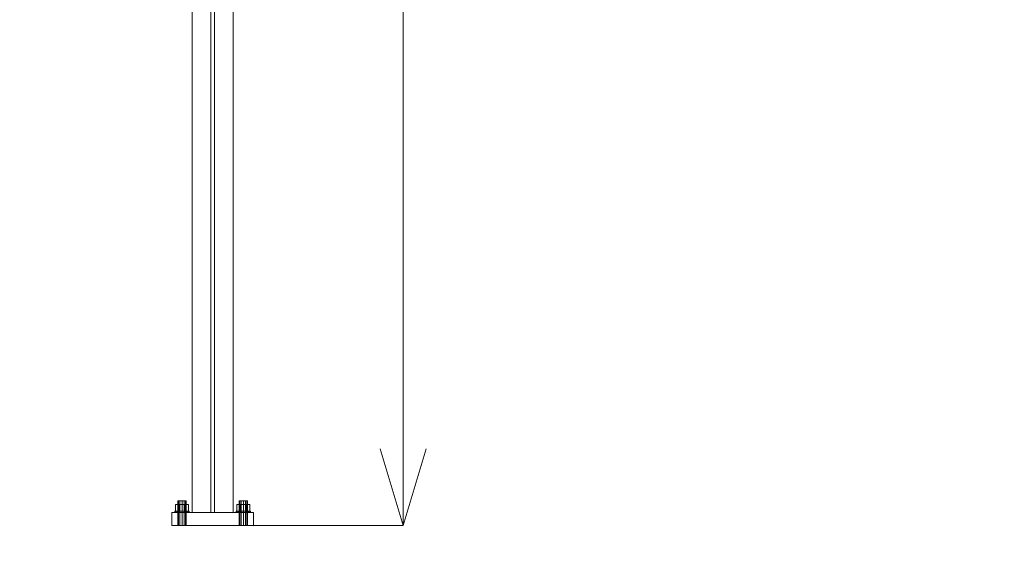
# Model space of a CAD drawing. Header units: millimetres. Extents: x -2233 to 61924, y -68080 to 6847.
# Tile 710 of 1022: x 18650 to 20576, y -67 to 990. Entities that reach past the tile are written whole.
import ezdxf

# ---------------------------------------------------------------- set-up
doc = ezdxf.new("R2010")
doc.units = ezdxf.units.MM
doc.layers.add('COTAS_P', color=1, linetype='Continuous', lineweight=0)
doc.layers.add('lateral_C02', color=7, linetype='Continuous', lineweight=0)
doc.dimstyles.new('R19_100', dxfattribs={"dimtxt": 250, "dimasz": 150, "dimexe": 150, "dimexo": 80, "dimgap": 100, "dimtad": 1, "dimtih": 1, "dimtoh": 1, "dimdsep": 46, "dimcen": 0.09, "dimadec": 0, "dimazin": 0, "dimtfac": 1, "dimtdec": 4, "dimtofl": 0, "dimtmove": 0, "dimatfit": 3, "dimfxl": 1, "dimtolj": 1, "dimtzin": 0, "dimarcsym": 0})

# ---------------------------------------------------------------- blocks, each defined once
blk = doc.blocks.new('DIM_R27_4')
at = {"layer": 'COTAS_P'}
for p, q in [((15248.4, 1279.1), (24311.8, 4109.1)), ((24311.8, 4109.1), (24155.2, 4107.3)), ((24311.8, 4109.1), (24182.1, 4021.4)), ((24580.1, 3250), (24311.8, 4109.1)), ((15248.4, 1279.1), (15378.1, 1366.8)), ((15248.4, 1279.1), (15405, 1280.8)), ((15516.6, 420), (15248.4, 1279.1))]:
    blk.add_line(p, q, dxfattribs=at)
blk.add_text('9495 P', height=250, rotation=17.3406, dxfattribs=at).set_placement((19750.3, 2789.5))
blk = doc.blocks.new('DIM_R27_20')
at = {"layer": 'COTAS_P'}
for p, q in [((19000, 2700), (19400, 2700)), ((19400, 2700), (19355, 2550)), ((19400, 0), (19400, 2700)), ((19400, 2700), (19445, 2550)), ((19400, 0), (19355, 150)), ((19400, 0), (19445, 150)), ((19000, 0), (19400, 0))]:
    blk.add_line(p, q, dxfattribs=at)
blk.add_text('2700 P', height=250, rotation=90, dxfattribs=at).set_placement((19300, 1350))
blk = doc.blocks.new('DIM_R27_33')
at = {"layer": 'COTAS_P'}
for p, q in [((857.9, 0), (857.9, -2500)), ((61924.1, 0), (61924.1, -2500)), ((857.9, -2500), (1007.9, -2455)), ((61924.1, -2500), (61774.1, -2455)), ((857.9, -2500), (61924.1, -2500)), ((857.9, -2500), (1007.9, -2545)), ((61924.1, -2500), (61774.1, -2545))]:
    blk.add_line(p, q, dxfattribs=at)
blk.add_text('61066.24 P', height=250, dxfattribs=at).set_placement((31391, -2400))

msp = doc.modelspace()

# ---------------------------------------------------------------- linework, layer by layer
at = {"layer": 'lateral_C02'}
for p, q in [((18987.51, 1159.691), (18987.51, 25)), ((19024.01, 1159.691), (19024.01, 25)), ((19031.01, 25), (19031.01, 1159.691)), ((19067.51, 25), (19067.51, 1159.691)), ((18961.11, 40.8), (18954.71, 40.8)), ((18954.71, 28), (18954.71, 40.8)), ((18960.581, 48), (18959.51, 48)), ((18959.51, 0), (18959.51, 48)), ((18963.51, 48), (18960.581, 48)), ((18960.581, 0), (18960.581, 48)), ((18973.91, 40.8), (18961.11, 40.8)), ((18961.11, 28), (18961.11, 40.8)), ((18967.51, 48), (18963.51, 48)), ((18963.51, 0), (18963.51, 48)), ((18971.51, 48), (18967.51, 48)), ((18967.51, 0), (18967.51, 48)), ((18974.438, 48), (18971.51, 48)), ((18971.51, 0), (18971.51, 48)), ((18980.31, 40.8), (18973.91, 40.8)), ((18973.91, 28), (18973.91, 40.8)), ((18975.51, 48), (18974.438, 48)), ((18974.438, 0), (18974.438, 48)), ((18975.51, 48), (18975.51, 0)), ((18980.31, 40.8), (18980.31, 28)), ((19081.11, 40.8), (19074.71, 40.8)), ((19074.71, 28), (19074.71, 40.8)), ((19080.581, 48), (19079.51, 48)), ((19079.51, 0), (19079.51, 48)), ((19083.51, 48), (19080.581, 48)), ((19080.581, 0), (19080.581, 48)), ((19093.91, 40.8), (19081.11, 40.8)), ((19081.11, 28), (19081.11, 40.8)), ((19087.51, 48), (19083.51, 48)), ((19083.51, 0), (19083.51, 48)), ((19091.51, 48), (19087.51, 48)), ((19087.51, 0), (19087.51, 48)), ((19094.438, 48), (19091.51, 48)), ((19091.51, 0), (19091.51, 48)), ((19100.31, 40.8), (19093.91, 40.8)), ((19093.91, 28), (19093.91, 40.8)), ((19095.51, 48), (19094.438, 48)), ((19094.438, 0), (19094.438, 48)), ((19095.51, 48), (19095.51, 0)), ((19100.31, 40.8), (19100.31, 28)), ((18947.51, 25), (19107.51, 25)), ((18947.51, 25), (18947.51, 0)), ((18954.575, 28), (18953.51, 28)), ((18953.51, 25), (18953.51, 28)), ((18954.575, 25), (18953.51, 25)), ((18957.61, 28), (18954.575, 28)), ((18954.575, 25), (18954.575, 28)), ((18957.61, 25), (18954.575, 25)), ((18961.11, 28), (18954.71, 28)), ((18962.152, 28), (18957.61, 28)), ((18957.61, 25), (18957.61, 28)), ((18962.152, 25), (18957.61, 25)), ((18973.91, 28), (18961.11, 28)), ((18967.51, 28), (18962.152, 28)), ((18962.152, 25), (18962.152, 28)), ((18967.51, 25), (18962.152, 25)), ((18972.867, 28), (18967.51, 28)), ((18967.51, 25), (18967.51, 28)), ((18972.867, 25), (18967.51, 25)), ((18977.409, 28), (18972.867, 28)), ((18972.867, 25), (18972.867, 28)), ((18977.409, 25), (18972.867, 25)), ((18973.91, 28), (18980.31, 28)), ((18980.444, 28), (18977.409, 28)), ((18977.409, 25), (18977.409, 28)), ((18980.444, 25), (18977.409, 25)), ((18981.51, 28), (18980.444, 28)), ((18980.444, 25), (18980.444, 28)), ((18980.444, 25), (18981.51, 25)), ((18981.51, 28), (18981.51, 25)), ((18987.51, 25), (19067.51, 25)), ((19024.01, 25), (19031.01, 25)), ((19074.575, 28), (19073.51, 28)), ((19073.51, 25), (19073.51, 28)), ((19074.575, 25), (19073.51, 25)), ((19077.61, 28), (19074.575, 28)), ((19074.575, 25), (19074.575, 28)), ((19077.61, 25), (19074.575, 25)), ((19081.11, 28), (19074.71, 28)), ((19082.152, 28), (19077.61, 28)), ((19077.61, 25), (19077.61, 28)), ((19082.152, 25), (19077.61, 25)), ((19093.91, 28), (19081.11, 28)), ((19087.51, 28), (19082.152, 28)), ((19082.152, 25), (19082.152, 28)), ((19087.51, 25), (19082.152, 25)), ((19092.867, 28), (19087.51, 28)), ((19087.51, 25), (19087.51, 28)), ((19092.867, 25), (19087.51, 25)), ((19097.409, 28), (19092.867, 28)), ((19092.867, 25), (19092.867, 28)), ((19097.409, 25), (19092.867, 25)), ((19093.91, 28), (19100.31, 28)), ((19100.444, 28), (19097.409, 28)), ((19097.409, 25), (19097.409, 28)), ((19100.444, 25), (19097.409, 25)), ((19101.51, 28), (19100.444, 28)), ((19100.444, 25), (19100.444, 28)), ((19100.444, 25), (19101.51, 25)), ((19101.51, 28), (19101.51, 25)), ((19107.51, 0), (19107.51, 25)), ((18947.51, 0), (19107.51, 0)), ((18960.581, 0), (18959.51, 0)), ((18963.51, 0), (18960.581, 0)), ((18967.51, 0), (18963.51, 0)), ((18971.51, 0), (18967.51, 0)), ((18974.438, 0), (18971.51, 0)), ((18974.438, 0), (18975.51, 0)), ((19080.581, 0), (19079.51, 0)), ((19083.51, 0), (19080.581, 0)), ((19087.51, 0), (19083.51, 0)), ((19091.51, 0), (19087.51, 0)), ((19094.438, 0), (19091.51, 0)), ((19094.438, 0), (19095.51, 0))]:
    msp.add_line(p, q, dxfattribs=at)

# ---------------------------------------------------------------- dimensions: what is measured, and where the dimension line sits
at = {"layer": 'COTAS_P'}
for p1, p2, distance, picture, middle in [((15516.618, 420), (24580.067, 3250), 900, 'DIM_R27_4', (19780.096, 2694.095)), ((19000, 0), (19000, 2700), -400, 'DIM_R27_20', (19400, 1350)), ((857.898, 0), (61924.134, 0), -2500, 'DIM_R27_33', (31391.016, -2500))]:
    dim = msp.add_aligned_dim(p1=p1, p2=p2, distance=distance, text='<> P', dimstyle='R19_100', dxfattribs=at)
    dim.commit()
    dim.dimension.update_dxf_attribs({"geometry": picture, "text_midpoint": middle})

doc.saveas('drawing.dxf')
